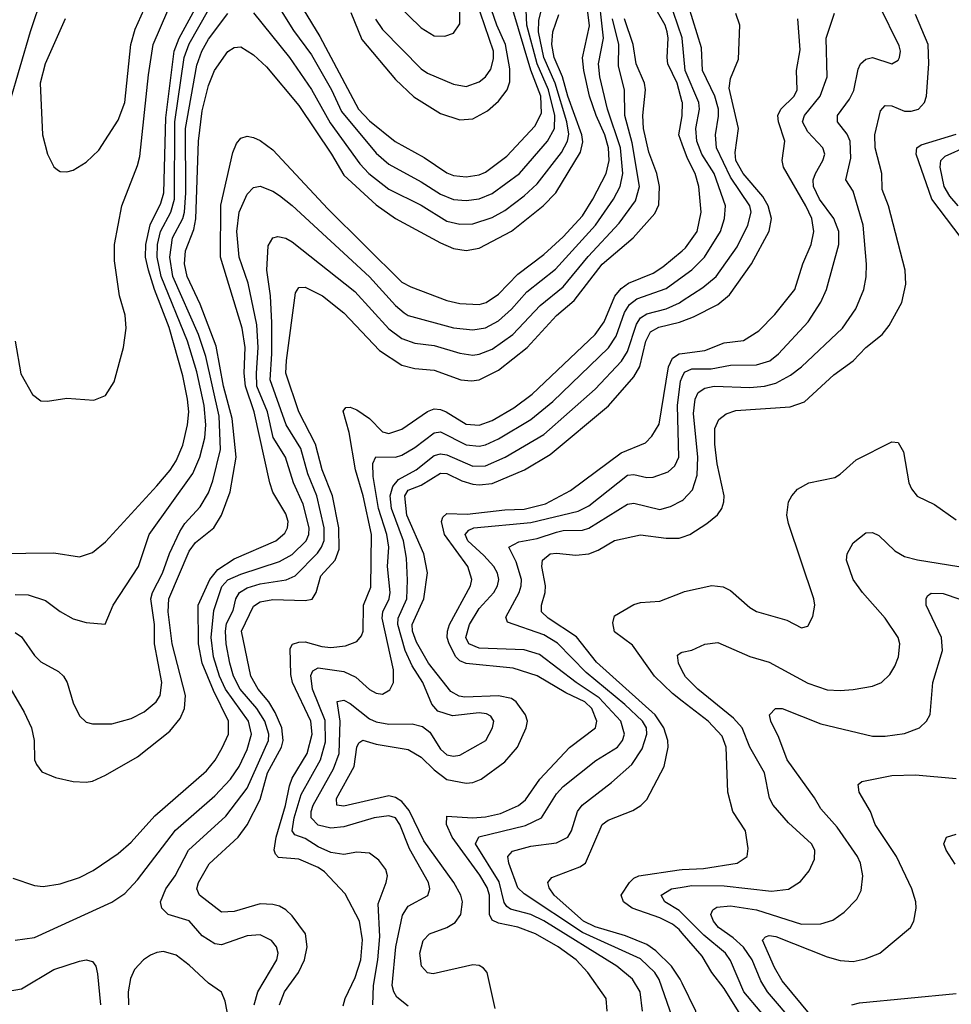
# Model space of a CAD drawing. Header units: inches. Extents: x 884549 to 1028252, y 526810 to 653624.
# Tile 1026 of 1056: x 1007944 to 1010835, y 634492 to 637547. Entities that reach past the tile are written whole.
import ezdxf

# ---------------------------------------------------------------- set-up
doc = ezdxf.new("R2010")
doc.units = ezdxf.units.IN
doc.header["$MEASUREMENT"] = 0
doc.layers.add('B0603', color=7, linetype='Continuous')
doc.layers.add('B0613', color=7, linetype='Continuous')

msp = doc.modelspace()

# ---------------------------------------------------------------- linework, layer by layer
at = {"layer": 'B0603', "color": 5}
for points, elevation in [([(1007926.2, 638926.2), (1007957.8, 638917.8), (1007984.7, 638904.7), (1008014.6, 638874.6), (1008090, 638773.5), (1008104.9, 638744.9), (1008113.1, 638710), (1008118.5, 638570), (1008142.5, 638490), (1008149.8, 638450), (1008146.6, 638410), (1008109.2, 638190), (1008057.4, 637950), (1008046, 637870), (1008035.3, 637710), (1008015.2, 637624.8), (1007976.8, 637510), (1007912.6, 637290)], 3120), ([(1010000, 637291.6), (1009984.4, 637350), (1009955.5, 637410), (1009952.8, 637430), (1009956.7, 637490), (1009953, 637510), (1009946.6, 637530), (1009918.9, 637578.9), (1009912.7, 637610), (1009915.7, 637650), (1009955.4, 637704.6), (1009964.6, 637735.4), (1009961.1, 637798.9), (1009934, 637910), (1009932.8, 637950), (1009960.6, 637999.4), (1010000, 638029.1)], 2880), ([(1010000, 637490.5), (1009959.5, 637610), (1009964.3, 637635.7), (1009994.6, 637690), (1010000, 637722.3)], 2860), ([(1007930.3, 636550), (1007947.8, 636447.8), (1007983.8, 636383.8), (1008010, 636364.9), (1008030, 636363.7), (1008090, 636372.2), (1008173.8, 636366.2), (1008210, 636380.7), (1008237, 636423), (1008266.3, 636530), (1008274.5, 636590), (1008271.2, 636630), (1008253.4, 636690), (1008238.4, 636798.4), (1008238.7, 636850), (1008261.1, 636970), (1008310, 637094.9), (1008317, 637123), (1008343.6, 637376.4), (1008358.4, 637470), (1008452.4, 637690)], 3120), ([(1008757.2, 637690), (1008875, 637495), (1008995.4, 637270), (1009030, 637233.3), (1009108.8, 637168.8), (1009199.5, 637119.5), (1009270, 637071.7), (1009290, 637064), (1009330, 637059.1), (1009370, 637065.5), (1009390, 637073.7), (1009456.2, 637123.8), (1009542.8, 637217.2), (1009563, 637257), (1009560.7, 637310), (1009530.1, 637390.1), (1009471.7, 637588.4)], 3080), ([(1007789.9, 635890.1), (1008050, 635892.4), (1008130, 635880.6), (1008170, 635893.7), (1008210, 635926.7), (1008370, 636100.9), (1008411.1, 636148.9), (1008430, 636178.6), (1008450, 636226.5), (1008464.7, 636290), (1008468.7, 636330), (1008465.4, 636370), (1008450, 636442.4), (1008407.8, 636592.2), (1008362, 636710), (1008343.7, 636770), (1008334.9, 636810), (1008335.4, 636850), (1008349.2, 636910.8), (1008382, 636978), (1008391.8, 637010), (1008397.4, 637242.6), (1008423.2, 637450), (1008439.5, 637490), (1008525.7, 637650)], 3080), ([(1007922.6, 634882.6), (1007990, 634860.7), (1008017.3, 634857.3), (1008070, 634865.1), (1008130, 634885.3), (1008172.6, 634907.4), (1008250, 634959.5), (1008290, 634995.1), (1008363.1, 635076.9), (1008523.5, 635216.5), (1008550.5, 635249.5), (1008572.8, 635287.2), (1008592, 635330), (1008591.7, 635370), (1008545.1, 635465.1), (1008510.3, 635550), (1008499.4, 635610), (1008498.2, 635730), (1008534.2, 635810), (1008559.4, 635840.6), (1008610, 635874), (1008739.1, 635930), (1008766.6, 635953.4), (1008775, 635970), (1008777.1, 635990), (1008770, 636014.2), (1008730, 636081.3), (1008719.9, 636110), (1008672.1, 636330), (1008644.5, 636410), (1008640.8, 636450), (1008643.6, 636530), (1008634.6, 636590), (1008567, 636810), (1008568.8, 636971.2), (1008605.1, 637134.9), (1008617.1, 637163), (1008630, 637179.3), (1008650, 637185.4), (1008670, 637181.6), (1008690, 637172.8), (1008730, 637143.7), (1008899.8, 636959.8), (1009130, 636733), (1009157.9, 636717.9), (1009270, 636675.6), (1009310, 636666.5), (1009370, 636663.7), (1009391.3, 636670), (1009430, 636695.9), (1009490, 636757.8), (1009570, 636818.9), (1009630, 636873.7), (1009690, 636938.7), (1009722.6, 636990), (1009763.6, 637070), (1009773.5, 637110), (1009771.4, 637150), (1009759.9, 637190), (1009732.7, 637250), (1009712.1, 637310), (1009694.7, 637390), (1009690.7, 637429.3), (1009711.9, 637528.1), (1009700, 637630)], 2980), ([(1007930, 634691.1), (1007990, 634698.6), (1008230, 634808.6), (1008270, 634835.8), (1008310, 634878.2), (1008427.5, 635032.5), (1008550, 635138.4), (1008598.1, 635190), (1008625.3, 635230), (1008650, 635282.7), (1008663.6, 635330), (1008654.5, 635370), (1008583.1, 635470), (1008564.2, 635510), (1008545.3, 635570), (1008538.8, 635630), (1008546.2, 635713.8), (1008571.4, 635788.6), (1008590, 635809.1), (1008630, 635827), (1008750, 635865.8), (1008790, 635887.8), (1008832.9, 635930), (1008840.9, 635950), (1008842.2, 635970), (1008823.4, 636043.4), (1008793.9, 636110), (1008768.8, 636190), (1008731, 636251), (1008712.8, 636330), (1008680.1, 636410), (1008678.6, 636450), (1008684.6, 636530), (1008680, 636600), (1008653.4, 636730), (1008625.4, 636810), (1008617.7, 636890), (1008624.7, 636950), (1008650, 637006), (1008670, 637026), (1008690, 637030.1), (1008730, 637014.8), (1008750, 637002.1), (1008790, 636970.1), (1009029.4, 636749.4), (1009110, 636660.1), (1009137.1, 636637.1), (1009150, 636629.7), (1009290, 636591.2), (1009350, 636584.6), (1009390, 636590.5), (1009430, 636612.9), (1009470, 636649.2), (1009517.4, 636702.6), (1009606.8, 636773.2), (1009731.2, 636910), (1009786.5, 636990), (1009807.7, 637030), (1009815.6, 637070), (1009808.1, 637150), (1009767.7, 637270), (1009744.3, 637370), (1009740.2, 637410), (1009755.9, 637490), (1009738.2, 637650)], 2960), ([(1008709.1, 637650), (1008794.1, 637514.1), (1008850, 637438), (1008911.2, 637330), (1008942.6, 637262.6), (1009050, 637133.1), (1009090, 637099.1), (1009190, 637044.4), (1009250, 637005.3), (1009290, 636989.3), (1009330, 636986.5), (1009370, 636991.5), (1009410, 637007.8), (1009495, 637070), (1009581.8, 637170), (1009603.5, 637210), (1009604.5, 637250), (1009584.8, 637330), (1009550.1, 637410.1), (1009517.4, 637530), (1009513.9, 637626.1)], 3060), ([(1008972.1, 637570), (1009005.8, 637485.8), (1009110, 637361.2), (1009167.3, 637307.3), (1009250, 637256.3), (1009310, 637236), (1009350, 637239.1), (1009395.6, 637264.4), (1009430, 637294.8), (1009457.2, 637330), (1009465.5, 637354.5), (1009465.5, 637394.5), (1009451.5, 637470), (1009424.5, 637530), (1009383.8, 637650)], 3120), ([(1009048.4, 637548.4), (1009070, 637516.4), (1009190, 637394.4), (1009210, 637381.5), (1009290, 637347.6), (1009330, 637339.8), (1009370, 637354.5), (1009390, 637369.5), (1009406, 637394), (1009413.9, 637426.1), (1009414.3, 637450), (1009346.7, 637646.7)], 3140), ([(1008085.1, 637550), (1008023.3, 637410), (1008007.8, 637350), (1008014.7, 637190), (1008030.3, 637130), (1008050, 637090.5), (1008061.5, 637081.5), (1008070, 637076.4), (1008090, 637075.3), (1008110, 637080.3), (1008150, 637104.9), (1008190, 637142), (1008250, 637234.9), (1008270, 637290.7), (1008289.2, 637470), (1008302.2, 637517.8), (1008339.4, 637600.6)], 3140), ([(1008670, 637568.8), (1008781.5, 637430), (1008850, 637330.7), (1008907.5, 637227.5), (1008999.9, 637099.9), (1009027.9, 637070), (1009090, 637021), (1009190, 636971.6), (1009270, 636921.6), (1009310, 636912.3), (1009350, 636913.8), (1009410, 636933.8), (1009450, 636955.5), (1009510, 637000.7), (1009550, 637037.4), (1009625.1, 637134.9), (1009644.1, 637170), (1009647.9, 637192.1), (1009642.1, 637230), (1009605.8, 637350), (1009570.6, 637430), (1009553.5, 637510), (1009555.1, 637544.9), (1009574.9, 637625.1)], 3040), ([(1009110, 637599), (1009190, 637521.6), (1009230, 637496.8), (1009263.6, 637496.4), (1009290, 637505.8), (1009310, 637534), (1009309.9, 637590.1)], 3160), ([(1007930, 635762.9), (1007970, 635762.2), (1008024.7, 635744.7), (1008070, 635710.2), (1008110, 635688.2), (1008150, 635676.1), (1008209.1, 635670.9), (1008233.8, 635730), (1008312.7, 635850), (1008346, 635950), (1008481.5, 636138.5), (1008502.9, 636190), (1008519.1, 636250), (1008521.3, 636290), (1008516.6, 636350), (1008493.9, 636453.9), (1008464.8, 636550), (1008383.7, 636750), (1008370.9, 636810), (1008371.9, 636850), (1008380.8, 636890), (1008413.3, 636950), (1008424.7, 636990), (1008426.1, 637230), (1008454.5, 637430), (1008470, 637472.1), (1008530, 637577.6)], 3060), ([(1007930, 635645.9), (1007950, 635631.9), (1007990, 635574), (1008010, 635554.2), (1008064.2, 635524.2), (1008080.2, 635510), (1008091.1, 635490), (1008110, 635426.7), (1008130, 635386.7), (1008150, 635367.4), (1008170, 635362), (1008230, 635362), (1008290, 635378.4), (1008330, 635399.4), (1008367.8, 635430), (1008380.5, 635450), (1008385.6, 635490), (1008363, 635610), (1008362.2, 635670), (1008350.9, 635750), (1008356.1, 635770), (1008387.3, 635830), (1008409, 635891), (1008440.9, 635959.1), (1008456.7, 635983.3), (1008504.7, 636035.3), (1008530, 636078.9), (1008543.6, 636116.4), (1008566.8, 636213.2), (1008563.5, 636316.5), (1008521.7, 636501.6), (1008499.3, 636570), (1008419.5, 636750), (1008410.4, 636810), (1008418, 636870), (1008450, 636930), (1008455.6, 636950), (1008459.5, 637010), (1008459.2, 637210), (1008493.5, 637406.5), (1008509.1, 637450), (1008530, 637487), (1008590, 637566.7)], 3040), ([(1007892.1, 635512.1), (1007958.4, 635398.4), (1007981.3, 635350), (1007988.9, 635310), (1007990, 635250.8), (1007996.1, 635236.1), (1008012.7, 635212.7), (1008055.4, 635195.4), (1008110, 635182.9), (1008150, 635181), (1008170, 635184.6), (1008210, 635202.6), (1008310, 635259.5), (1008410, 635339.2), (1008441.7, 635378.3), (1008455.4, 635410), (1008459.2, 635450), (1008417.5, 635610), (1008405.3, 635710), (1008406.5, 635750), (1008470, 635898.3), (1008490, 635924.5), (1008546.4, 635970), (1008570.3, 636010), (1008597.6, 636082.4), (1008615.8, 636190), (1008603.9, 636310), (1008577, 636410), (1008554.3, 636534.3), (1008504.6, 636664.6), (1008464.1, 636750), (1008455.5, 636790), (1008458.7, 636830), (1008484.1, 636895.9), (1008491, 636929), (1008498.6, 637170), (1008510, 637264.4), (1008530, 637342.9), (1008548.2, 637390), (1008590, 637448.6), (1008610, 637461.4), (1008630, 637462.5), (1008670, 637438.5), (1008710, 637401), (1008810, 637280.4), (1008911.4, 637130), (1008950, 637064.3), (1009050, 636972.8), (1009110, 636930.5), (1009250, 636854.6), (1009290, 636837.4), (1009330, 636830.9), (1009370, 636838), (1009470, 636890.9), (1009568.5, 636970), (1009607.5, 637010), (1009684.1, 637135.9), (1009691.4, 637168.6), (1009688.2, 637190), (1009644.9, 637310), (1009628.7, 637370), (1009602.6, 637430), (1009595.3, 637470), (1009598.2, 637510), (1009617.1, 637562.9)], 3020), ([(1008671.5, 634490), (1008683, 634530), (1008742.1, 634630), (1008746.7, 634650), (1008740.8, 634670), (1008725.5, 634690), (1008690, 634706.8), (1008650, 634704.3), (1008570, 634676.6), (1008550, 634679.1), (1008510, 634703.8), (1008470, 634750.5), (1008404.5, 634770), (1008385.2, 634790), (1008381.2, 634810), (1008397.9, 634850), (1008427.1, 634890), (1008468.1, 634970), (1008584.2, 635075.8), (1008650, 635162.5), (1008716.2, 635310), (1008717.4, 635330), (1008705.1, 635370), (1008679.7, 635410), (1008628.5, 635470), (1008607.5, 635510), (1008595.9, 635550), (1008584.7, 635610), (1008582.9, 635650), (1008586.4, 635673.6), (1008606.6, 635713.4), (1008615.2, 635750), (1008626.2, 635770), (1008650, 635784.2), (1008690, 635796.1), (1008771, 635809), (1008798.9, 635821.1), (1008867.9, 635892.1), (1008881, 635910), (1008888.8, 635931.2), (1008889.3, 635970), (1008866.3, 636070), (1008837.8, 636137.8), (1008816.3, 636216.3), (1008771.4, 636290), (1008721.1, 636430), (1008726.5, 636510), (1008726.3, 636606.3), (1008722.3, 636690), (1008710.7, 636770), (1008715, 636845), (1008729.9, 636870.1), (1008745.4, 636874.6), (1008770, 636869.4), (1008790, 636857.4), (1008983.6, 636703.6), (1009090, 636587.4), (1009130, 636557.9), (1009170, 636543.6), (1009230, 636536.4), (1009310, 636511.9), (1009350, 636505.9), (1009370, 636508.9), (1009410, 636524.6), (1009474.4, 636570), (1009559.6, 636660.4), (1009630, 636718.2), (1009707.9, 636812.1), (1009804.7, 636915.3), (1009855, 636985), (1009867.3, 637030), (1009844.7, 637164.7), (1009822.1, 637250), (1009820.8, 637330), (1009802.5, 637402.5), (1009803.4, 637470), (1009783.2, 637550)], 2940), ([(1008750.7, 634490), (1008765.4, 634530), (1008809.4, 634590.6), (1008828.2, 634630), (1008836.7, 634670), (1008830.9, 634710), (1008790, 634766.1), (1008770, 634785), (1008750, 634796.2), (1008730, 634801.8), (1008690, 634803.1), (1008610, 634780.1), (1008570, 634778.1), (1008501.9, 634830), (1008494, 634850), (1008499.3, 634870), (1008532.4, 634927.6), (1008621.9, 635010), (1008650, 635048.1), (1008690, 635127.1), (1008713.5, 635210), (1008756.1, 635290), (1008762.2, 635310), (1008757.9, 635350), (1008737.2, 635397.2), (1008717.7, 635430), (1008684.1, 635470), (1008661, 635510), (1008632, 635650), (1008670, 635726.8), (1008690, 635740.9), (1008730, 635747.6), (1008830, 635744.7), (1008851.2, 635748.8), (1008864, 635770), (1008878.4, 635821.6), (1008923.1, 635870), (1008935.4, 635904.5), (1008934, 635970), (1008914.8, 636070), (1008883, 636150), (1008861.6, 636230), (1008810, 636329.9), (1008770.2, 636450), (1008772, 636490), (1008800.1, 636699.9), (1008810, 636716.1), (1008830, 636716.8), (1008883.7, 636690), (1008950, 636637.7), (1009060.9, 636520.9), (1009130, 636475.4), (1009170, 636464.7), (1009230, 636459.7), (1009312.7, 636430), (1009346.4, 636426.4), (1009370, 636429.3), (1009430, 636459.7), (1009518.7, 636530), (1009610, 636629.3), (1009664.5, 636675.5), (1009751.2, 636788.8), (1009847.6, 636870), (1009914.7, 636945.3), (1009927.1, 636972.9), (1009929, 637030), (1009920.7, 637070), (1009896.6, 637136.6), (1009879.6, 637210), (1009877.6, 637250), (1009886.3, 637330), (1009882.6, 637350), (1009857.1, 637410), (1009848.2, 637470), (1009820.7, 637550)], 2920), ([(1010000, 637160.5), (1009989.4, 637190), (1010000, 637248.9)], 2880), ([(1008947.4, 634487.4), (1008953.6, 634510), (1008984.8, 634575.2), (1009002.2, 634630), (1009008.3, 634691.7), (1008998.7, 634750), (1008954.5, 634834.5), (1008890, 634902.8), (1008870, 634916.1), (1008810, 634941.8), (1008747.7, 634947.7), (1008737.6, 634957.6), (1008734.1, 634970), (1008740.3, 635010), (1008768.7, 635108.7), (1008781.1, 635170), (1008790, 635193.2), (1008836.5, 635270), (1008851.7, 635330), (1008847.4, 635370), (1008790.5, 635490), (1008785.1, 635514.9), (1008783.9, 635596.1), (1008790.8, 635609.2), (1008810, 635615.6), (1008830, 635616.3), (1008882.1, 635602.1), (1008910, 635599.4), (1008955.5, 635604.5), (1008990, 635617.4), (1009005.2, 635634.8), (1009010.3, 635649.7), (1009011.4, 635730), (1009033.7, 635786.3), (1009036.3, 635950), (1009009.5, 636070), (1008985.7, 636150), (1008966.1, 636266.1), (1008947.9, 636332.1), (1008956.4, 636343.6), (1008970, 636345), (1008990, 636336.6), (1009030, 636309.1), (1009070, 636268.6), (1009090, 636263.3), (1009130, 636276.8), (1009210, 636331.2), (1009230, 636339.6), (1009250, 636337.9), (1009267.4, 636330), (1009330, 636292), (1009370, 636289.1), (1009410, 636303.6), (1009477.3, 636342.7), (1009534.6, 636385.4), (1009729.3, 636570.7), (1009757.5, 636610), (1009790.5, 636689.5), (1009810, 636713), (1009832.8, 636730), (1009910, 636760.6), (1009939.8, 636780.2), (1010000, 636830.4)], 2880), ([(1009039.9, 634490), (1009042.2, 634550), (1009055.5, 634630), (1009061.6, 634701.6), (1009057, 634803), (1009081.7, 634870), (1009085, 634890), (1009079.9, 634910), (1009058.8, 634938.8), (1009030, 634960.8), (1008990, 634964.3), (1008950, 634956.6), (1008910, 634962.4), (1008870, 634979.9), (1008830, 635006.2), (1008798, 635018), (1008789.5, 635029.5), (1008795.4, 635070), (1008817.6, 635142.4), (1008877.7, 635250), (1008893.5, 635306.5), (1008892.1, 635372.1), (1008852.4, 635470), (1008847.6, 635512.4), (1008853.8, 635526.2), (1008870, 635535.7), (1008950, 635524.8), (1008986.7, 635506.7), (1009030, 635468.4), (1009050, 635457), (1009070, 635454), (1009092.9, 635467.1), (1009103.9, 635490), (1009103.8, 635530), (1009068.7, 635690), (1009071.4, 635710), (1009090.5, 635750), (1009093.6, 635770), (1009085.1, 635850), (1009089.4, 635910), (1009082.9, 635950), (1009057.8, 636030), (1009041.3, 636130), (1009039.9, 636170), (1009049.2, 636190.8), (1009110, 636189.4), (1009130, 636195.4), (1009170, 636219.1), (1009230, 636265.1), (1009250, 636267.9), (1009330, 636228.2), (1009370, 636223.4), (1009390, 636227.7), (1009430, 636246.7), (1009530, 636306.5), (1009598.1, 636361.9), (1009771.4, 636528.6), (1009794.9, 636565.1), (1009821.3, 636638.7), (1009836.3, 636663.7), (1009859.3, 636680.7), (1009950, 636713.1), (1010000, 636749.2)], 2860), ([(1009150, 634485.5), (1009113.9, 634513.9), (1009104.6, 634530), (1009100.4, 634550), (1009111.5, 634670), (1009132, 634768), (1009150, 634796.1), (1009210.4, 634829.6), (1009217.3, 634850), (1009212.2, 634870), (1009153.7, 634973.7), (1009124.1, 635050), (1009110, 635069.9), (1009090, 635077), (1009044.2, 635070), (1008950, 635042.9), (1008910, 635037.9), (1008870, 635048), (1008848.9, 635070), (1008848.1, 635090), (1008854.9, 635110), (1008918.1, 635221.9), (1008935.9, 635270), (1008938.4, 635370), (1008928.8, 635431.2), (1008950, 635435.6), (1008970, 635425.2), (1009030, 635377.9), (1009050, 635368), (1009090, 635360.8), (1009162.1, 635362.1), (1009194.1, 635354.1), (1009216.3, 635336.3), (1009250, 635283.2), (1009270, 635266.1), (1009290, 635261.3), (1009310, 635264.7), (1009390.6, 635310), (1009411.1, 635350), (1009414.9, 635370), (1009405.9, 635385.9), (1009392.9, 635392.9), (1009370, 635396.1), (1009287, 635387), (1009241.4, 635401.4), (1009223.3, 635423.3), (1009194.9, 635490), (1009162.2, 635542.3), (1009140.1, 635590), (1009117.3, 635670), (1009118.4, 635690), (1009145.4, 635750), (1009148, 635808), (1009144.1, 635875.9), (1009135.4, 635930), (1009098, 636030), (1009093.7, 636070), (1009101.5, 636098.5), (1009119.6, 636120.4), (1009174.1, 636150), (1009230, 636194.3), (1009250, 636200.4), (1009270, 636196.8), (1009350, 636161.8), (1009390, 636162.3), (1009450.8, 636189.2), (1009570, 636259.5), (1009730, 636400.5), (1009812, 636488), (1009830, 636517.6), (1009857.8, 636602.2), (1009870, 636621.6), (1009890, 636634), (1009949.8, 636650), (1009991, 636669), (1010000, 636674.8)], 2840), ([(1009419, 634479), (1009394.2, 634590), (1009383.4, 634603.4), (1009370, 634612.6), (1009350, 634614.5), (1009226.7, 634586.7), (1009209.4, 634589.4), (1009190.5, 634610.5), (1009185.5, 634650), (1009195.8, 634690), (1009215.6, 634710), (1009270, 634730.5), (1009294.9, 634745.1), (1009313.3, 634770), (1009318.6, 634810), (1009313.2, 634830), (1009291, 634870), (1009198.5, 634998.5), (1009152.9, 635092.9), (1009130, 635121), (1009110, 635133.8), (1009090, 635138.1), (1008950, 635107), (1008928.6, 635110), (1008927.3, 635130), (1008981.9, 635230), (1008990.4, 635289.6), (1008996.9, 635303.1), (1009009.1, 635310.9), (1009050, 635298.8), (1009150, 635282.7), (1009190, 635258.3), (1009230, 635219), (1009270, 635189), (1009330, 635177.8), (1009350, 635179.7), (1009376.1, 635190), (1009450, 635244.6), (1009488.4, 635290), (1009515.5, 635350), (1009519.4, 635370), (1009513.5, 635390), (1009485, 635430), (1009470, 635440.9), (1009430, 635448.5), (1009325.3, 635445.3), (1009308, 635448), (1009282, 635462), (1009213.1, 635550), (1009175.3, 635615.3), (1009162.7, 635650), (1009161.7, 635670), (1009198.3, 635750), (1009209.2, 635830.8), (1009198.1, 635890), (1009145.1, 636010), (1009139.1, 636070), (1009150, 636087), (1009190, 636103.2), (1009250, 636140.1), (1009270, 636138.7), (1009316.2, 636116.2), (1009350, 636105.6), (1009370, 636103.3), (1009410, 636107.8), (1009510.2, 636149.8), (1009590, 636198.2), (1009771.2, 636348.8), (1009850, 636438.4), (1009868.7, 636471.3), (1009886.6, 636550), (1009901.9, 636578.1), (1009927.3, 636592.7), (1009991.8, 636608.2), (1010000, 636611.3)], 2820), ([(1009767.1, 634470), (1009763.9, 634510), (1009707.3, 634590), (1009670.4, 634630), (1009615.3, 634670), (1009545, 634710), (1009490, 634730.7), (1009430, 634743), (1009410, 634753.1), (1009402.3, 634770), (1009401.8, 634830), (1009394.4, 634854.4), (1009372.1, 634892.1), (1009286.4, 635010), (1009268.6, 635050), (1009270, 635075.1), (1009349.2, 635070.8), (1009390, 635073.7), (1009435.8, 635084.2), (1009491.8, 635108.2), (1009513.4, 635126.6), (1009557.9, 635190), (1009650, 635289), (1009730.6, 635349.4), (1009734.7, 635370), (1009719, 635410), (1009697.6, 635430), (1009638.5, 635458.5), (1009550, 635510.6), (1009475, 635535), (1009330, 635549.1), (1009310, 635557.8), (1009297.4, 635570), (1009276.3, 635610), (1009270.8, 635630), (1009271.5, 635650), (1009278.2, 635670), (1009342.8, 635790), (1009347.4, 635810), (1009334.6, 635850), (1009262.6, 635950), (1009253.1, 635990), (1009257, 636003), (1009270, 636015.1), (1009332.5, 636012.5), (1009450, 636026.3), (1009510, 636028.7), (1009575.2, 636044.8), (1009653.5, 636086.5), (1009810, 636203.2), (1009885.7, 636234.3), (1009905.1, 636254.9), (1009928.4, 636291.6), (1009957.2, 636470), (1009970, 636497), (1009990, 636510.3), (1010000, 636511.6)], 2780), ([(1009877.1, 634470), (1009869, 634530), (1009845.4, 634570), (1009796.7, 634610), (1009570, 634750.9), (1009530, 634770.2), (1009467.3, 634787.3), (1009455.7, 634795.7), (1009447.9, 634807.9), (1009431.9, 634871.9), (1009358.8, 634990), (1009368.5, 635011.5), (1009513.3, 635046.7), (1009563.7, 635070), (1009610, 635145.1), (1009630, 635167.3), (1009732, 635248), (1009799, 635290), (1009814.9, 635310), (1009820.3, 635330), (1009809.9, 635370), (1009742.3, 635442.3), (1009671.3, 635490), (1009557.2, 635577.2), (1009510, 635591.5), (1009370, 635597), (1009337.4, 635610), (1009328.2, 635630), (1009339.6, 635670), (1009370, 635719.6), (1009415.2, 635770), (1009426.7, 635790), (1009431.4, 635810), (1009427.1, 635830), (1009415.2, 635850), (1009384.7, 635884.7), (1009335, 635930), (1009326.3, 635950), (1009337.4, 635962.6), (1009353, 635970), (1009530, 635986.5), (1009677.5, 636022.5), (1009710, 636039), (1009830, 636133.9), (1009850, 636135.6), (1009890, 636126.5), (1009910, 636127.6), (1009956.4, 636143.6), (1009976.8, 636163.2), (1009989.5, 636190), (1009985, 636350), (1009994.3, 636425.7), (1010000, 636438.2)], 2760), ([(1009969.9, 634450), (1009928.6, 634568.6), (1009915.3, 634590), (1009870, 634632.6), (1009690, 634714.3), (1009510, 634834.1), (1009490, 634853.3), (1009461.8, 634930), (1009458.9, 634950), (1009473.6, 634966.4), (1009530, 634982.8), (1009610, 634992.8), (1009644.7, 635010), (1009656.4, 635030), (1009675.1, 635090), (1009689.4, 635110), (1009780.4, 635179.7), (1009843.7, 635236.3), (1009875.4, 635284.6), (1009890.5, 635330), (1009889.3, 635350), (1009876.9, 635370), (1009822.2, 635422.2), (1009701.8, 635521.8), (1009612.7, 635612.7), (1009570, 635638.6), (1009458, 635678), (1009453.1, 635693.1), (1009493.6, 635770), (1009500.5, 635790), (1009501.2, 635810), (1009484.9, 635864.9), (1009462.2, 635910), (1009493, 635927), (1009550, 635937.3), (1009610, 635957.1), (1009630, 635961.9), (1009690, 635962.9), (1009710, 635969), (1009830, 636044), (1009850, 636047.2), (1009930, 636027.5), (1009963.9, 636036.1), (1010000, 636055.6)], 2740), ([(1010000, 634557.1), (1009993.8, 634570), (1009966.8, 634610), (1009917.9, 634657.9), (1009890, 634677), (1009823.8, 634703.8), (1009730, 634731.7), (1009694.1, 634750), (1009602.4, 634830), (1009586.8, 634853.2), (1009582.6, 634870), (1009595.1, 634884.9), (1009682, 634918), (1009699.8, 634930), (1009751.4, 635050), (1009770, 635063.6), (1009846.7, 635093.3), (1009871.5, 635108.5), (1009890, 635126.9), (1009944.4, 635230), (1009955.8, 635290), (1009955, 635310), (1009942.4, 635350), (1009916.1, 635390), (1009733.9, 635553.9), (1009672.2, 635632.2), (1009584.4, 635690), (1009563.2, 635710), (1009563.2, 635730), (1009575, 635770), (1009575.6, 635790), (1009564.8, 635850), (1009565.9, 635870), (1009590, 635890.1), (1009610, 635892), (1009670, 635885.1), (1009710, 635889.6), (1009739.1, 635900.9), (1009790, 635930.6), (1009870, 635949), (1009950, 635938), (1009990, 635938.3), (1010000, 635941.8)], 2720), ([(1010000, 635432.8), (1009970, 635456.4), (1009914.4, 635510), (1009845.8, 635605.8), (1009790, 635647.3), (1009784.4, 635675.6), (1009790, 635696.9), (1009850, 635732.4), (1009870, 635738.1), (1009930, 635742.6), (1010000, 635769.8)], 2680), ([(1010000, 635526.9), (1009988.1, 635550), (1009985.3, 635574.7), (1009996.2, 635583.8), (1010000, 635584.5)], 2660), ([(1010000, 634712), (1009990, 634723.5), (1009970, 634740.4), (1009930, 634760.1), (1009844.1, 634790), (1009817.9, 634810), (1009810.9, 634830), (1009836.4, 634870), (1009850, 634883.3), (1009865.7, 634890), (1009990, 634909.2), (1010000, 634909.8)], 2680), ([(1010000, 634773), (1009990, 634782.9), (1009946.2, 634810), (1009934.4, 634830), (1009966.8, 634850), (1010000, 634855.2)], 2660), ([(1007462.7, 634430), (1007445.4, 634505.4), (1007436.4, 634610), (1007440.7, 634670), (1007450, 634700.7), (1007470, 634721.6), (1007511.8, 634748.2), (1007550, 634788.2), (1007570, 634799.2), (1007590, 634802.7), (1007610, 634790.4), (1007650, 634703.6), (1007710, 634615.2), (1007767.6, 634550), (1007810, 634526.5), (1007865.7, 634525.7), (1007950, 634539.5), (1008050, 634600.1), (1008130, 634626), (1008150, 634629.2), (1008170, 634624.2), (1008180.2, 634610), (1008186.1, 634586.1), (1008195, 634490)], 2940), ([(1008599.4, 634410), (1008581.3, 634501.3), (1008570, 634529.6), (1008530, 634556.8), (1008470, 634613.4), (1008430, 634643.7), (1008390, 634655.2), (1008370, 634652.9), (1008350, 634644.1), (1008328, 634630), (1008300.5, 634599.5), (1008288.4, 634571.6), (1008281.3, 634530), (1008282.3, 634490)], 2960)]:
    msp.add_lwpolyline(points, dxfattribs=dict(at, elevation=elevation))
at = {"layer": 'B0613', "color": 5}
for points, elevation in [([(1010000, 636674.8), (1010063.7, 636716.3), (1010105.5, 636750), (1010170, 636842.6), (1010203.8, 636910), (1010213.5, 636950), (1010209.9, 636970), (1010150, 637058.5), (1010106.6, 637150), (1010103, 637190), (1010112.6, 637247.4), (1010112.2, 637270), (1010101, 637310), (1010063.2, 637390), (1010059.5, 637459.5), (1010019, 637590)], 2840), ([(1010000, 636055.6), (1010002.9, 636057.1), (1010032.3, 636087.7), (1010046.6, 636133.4), (1010048.3, 636190), (1010034.8, 636325.2), (1010040.5, 636370), (1010049.7, 636390.3), (1010070, 636403.6), (1010099.3, 636410), (1010210, 636406), (1010255.6, 636410), (1010290, 636419), (1010336, 636444), (1010370.2, 636469.8), (1010497.5, 636590), (1010538.6, 636650), (1010563.4, 636710), (1010570.9, 636749.1), (1010571.5, 636788.5), (1010561.3, 636910), (1010530, 637015.1), (1010507.9, 637050), (1010522.6, 637117.4), (1010520.6, 637170), (1010511.7, 637191.7), (1010481.7, 637230), (1010481.2, 637250), (1010519, 637301), (1010532.8, 637327.2), (1010545.9, 637394.1), (1010553.3, 637410), (1010570, 637424.9), (1010590, 637430.2), (1010650, 637410.3), (1010670, 637421.3), (1010674.4, 637430), (1010677, 637450), (1010673.5, 637466.5), (1010612.5, 637590)], 2740), ([(1010000, 636438.2), (1010006.8, 636453.2), (1010030, 636464.1), (1010090, 636463.6), (1010150, 636475.5), (1010230, 636476.2), (1010271.4, 636488.6), (1010298.2, 636510), (1010391, 636610), (1010429.6, 636670.4), (1010447.9, 636710), (1010485.5, 636850), (1010485.5, 636890), (1010469.9, 636930), (1010425.6, 636990), (1010407.4, 637030), (1010406.7, 637050), (1010413, 637070), (1010436, 637110), (1010441.9, 637130), (1010436.6, 637150), (1010390, 637199.1), (1010373.3, 637230), (1010379.2, 637250), (1010427.5, 637310), (1010449.2, 637370), (1010446.3, 637490), (1010472.5, 637567.4)], 2760), ([(1010000, 636611.3), (1010035.3, 636624.7), (1010110, 636663.8), (1010147, 636693), (1010214.4, 636790), (1010270, 636891), (1010276.6, 636930), (1010266.5, 636970), (1010250, 636998.3), (1010189.2, 637070), (1010166.7, 637110), (1010164.5, 637135.5), (1010174.6, 637210), (1010145.6, 637334.4), (1010150, 637364.4), (1010175, 637425), (1010179.1, 637530), (1010166.7, 637566.7)], 2820), ([(1010000, 635941.8), (1010023.5, 635950), (1010076.2, 635983.8), (1010109.1, 636010.9), (1010123, 636030), (1010129.4, 636050.6), (1010129.9, 636070.1), (1010108.7, 636168.7), (1010101.1, 636230), (1010101.6, 636278.4), (1010113.1, 636306.9), (1010136, 636324), (1010166, 636334), (1010334.6, 636345.4), (1010379.2, 636360.8), (1010470, 636445.6), (1010530, 636488.1), (1010570, 636530.1), (1010620.3, 636570), (1010642.2, 636597.8), (1010681, 636670), (1010693.7, 636726.3), (1010692.1, 636770), (1010639.9, 636970), (1010620.4, 637020.4), (1010619.6, 637070), (1010598.8, 637150), (1010597.9, 637190), (1010615.3, 637264.7), (1010630, 637281.4), (1010650, 637279.7), (1010690, 637263.6), (1010710, 637262.9), (1010732.8, 637270), (1010751.9, 637290), (1010757.6, 637310), (1010765.6, 637410), (1010763, 637470), (1010723.7, 637563.7)], 2720), ([(1010000, 636511.6), (1010070, 636520.3), (1010130, 636543.9), (1010190, 636551.9), (1010238, 636582), (1010287.4, 636632.6), (1010349.1, 636710), (1010374.2, 636790), (1010400.4, 636850), (1010407.9, 636890), (1010402.3, 636930), (1010383.7, 636970), (1010314.2, 637090), (1010309.9, 637110.1), (1010318.5, 637170), (1010298.5, 637230), (1010296.5, 637250), (1010305.8, 637270), (1010347.7, 637310), (1010356.7, 637330), (1010354.9, 637390), (1010366.3, 637453.7), (1010359, 637550)], 2780), ([(1010000, 636749.2), (1010029.5, 636770.5), (1010069.2, 636810.7), (1010118.6, 636890), (1010131.1, 636930), (1010134.5, 636970), (1010099, 637070), (1010060.5, 637130), (1010045.5, 637170), (1010042.3, 637210), (1010053.4, 637270), (1010051.2, 637290), (1010008.9, 637390), (1010000.2, 637490), (1010000, 637490.5)], 2860), ([(1010000, 637248.9), (1010000.2, 637250), (1010000.4, 637290), (1010000, 637291.6)], 2880), ([(1010865.1, 636870), (1010774.4, 636990), (1010725.4, 637130), (1010728.3, 637150), (1010741.4, 637158.6), (1010850, 637192.3)], 2680), ([(1010000, 636830.4), (1010010, 636838.7), (1010045.9, 636890), (1010058.7, 636950), (1010051.5, 637030), (1010039.8, 637070), (1010016.1, 637116.1), (1010000, 637160.5)], 2880), ([(1010855.9, 636970), (1010830, 636999.7), (1010812.2, 637030), (1010799.9, 637090), (1010802.3, 637110), (1010815.9, 637124.1), (1010884.9, 637155.1)], 2660), ([(1010000, 635769.8), (1010007.3, 635772.7), (1010091.5, 635791.5), (1010127.1, 635787.1), (1010150, 635776.3), (1010210, 635723), (1010230, 635711), (1010324.2, 635684.2), (1010370, 635660.4), (1010390, 635664.9), (1010404.9, 635695.1), (1010411.2, 635730), (1010408.2, 635750), (1010330, 635984.2), (1010325, 636010), (1010330, 636050.6), (1010339.7, 636070), (1010358, 636090), (1010392.7, 636110), (1010473, 636127), (1010490, 636136.9), (1010539.2, 636180.8), (1010650, 636236.9), (1010670, 636234.6), (1010686, 636206), (1010703, 636110), (1010710.8, 636090.8), (1010728.7, 636068.7), (1010782.6, 636042.6), (1010850, 635994.7)], 2680), ([(1010000, 635584.5), (1010030, 635590.2), (1010070, 635608.8), (1010110, 635614), (1010210, 635571.5), (1010270, 635553.8), (1010390, 635488.2), (1010450, 635468), (1010490, 635465.2), (1010530, 635468.4), (1010590, 635478.8), (1010618.7, 635490), (1010644.4, 635515.6), (1010659.4, 635540.6), (1010671.3, 635570), (1010675.4, 635610), (1010669.8, 635630), (1010630, 635689.7), (1010558.9, 635770), (1010530.8, 635810), (1010509.8, 635870), (1010511.2, 635890), (1010530, 635923.8), (1010570, 635954.9), (1010590, 635956), (1010610, 635946), (1010659.3, 635899.3), (1010690, 635881.5), (1010730, 635870.7), (1010890, 635845.3)], 2660), ([(1010350.3, 634430), (1010264.8, 634530), (1010244.2, 634564.2), (1010216.6, 634630), (1010190, 634669.5), (1010158.4, 634698.4), (1010112.5, 634730), (1010096.7, 634750), (1010088.8, 634770), (1010095.2, 634784.8), (1010107.1, 634792.9), (1010150, 634797.5), (1010230, 634785.3), (1010370, 634740.3), (1010430, 634741.5), (1010466.8, 634753.2), (1010502.4, 634777.6), (1010541.6, 634818.4), (1010554.9, 634845.1), (1010560.6, 634890), (1010552.9, 634930), (1010543.7, 634950), (1010480.9, 635040.9), (1010430, 635098), (1010410, 635132.8), (1010325.3, 635250), (1010299.8, 635319.8), (1010275.3, 635370), (1010271.2, 635390), (1010289.4, 635410), (1010310, 635410.1), (1010430, 635362.2), (1010590, 635323.3), (1010630, 635323.7), (1010690, 635332), (1010736.3, 635350), (1010757.7, 635370), (1010769.1, 635390.9), (1010777.9, 635490), (1010807.3, 635590), (1010804.5, 635630), (1010757.3, 635730), (1010756.5, 635750), (1010761.1, 635758.9), (1010772.1, 635767.9), (1010810, 635766.5), (1010910, 635732.3)], 2640), ([(1010000, 634855.2), (1010030, 634859.9), (1010130, 634859.2), (1010277.1, 634842.9), (1010330, 634848.8), (1010367.4, 634872.6), (1010394.2, 634905.7), (1010410, 634942), (1010411.7, 634970), (1010401.4, 634990), (1010330, 635054.5), (1010282.5, 635110), (1010270.9, 635130.9), (1010255, 635210), (1010209.4, 635289.4), (1010186.2, 635350), (1010159.4, 635379.4), (1010048.2, 635470), (1010010, 635507.4), (1010000, 635526.9)], 2660), ([(1010000, 634909.8), (1010066.4, 634913.6), (1010170.7, 634929.3), (1010201.4, 634950), (1010204.9, 634975.1), (1010196.5, 635030), (1010156.5, 635090), (1010141, 635150), (1010136, 635290), (1010123.8, 635323.8), (1010079.9, 635370), (1010000, 635432.8)], 2680), ([(1010454.6, 634390), (1010310, 634564.8), (1010285.8, 634605.8), (1010249, 634691), (1010258.7, 634701.3), (1010270, 634704.8), (1010290, 634701.8), (1010450, 634638.8), (1010490, 634627.3), (1010530, 634624.4), (1010567.3, 634632.7), (1010613.5, 634650), (1010707.8, 634730), (1010718.1, 634750), (1010726.1, 634790), (1010725, 634810), (1010712.7, 634850), (1010665, 634950), (1010598.7, 635050), (1010584.5, 635090), (1010548.7, 635150), (1010546.1, 635173.9), (1010557.2, 635182.8), (1010650, 635201.9), (1010724, 635204), (1010850, 635192.4)], 2620), ([(1010846.6, 634926.6), (1010818.9, 634970), (1010811.2, 634990), (1010820.3, 635010), (1010850, 635019.9)], 2580), ([(1010000, 633925.4), (1010050, 633963.1), (1010110, 633986.9), (1010307.9, 634092.1), (1010340.6, 634119.4), (1010358.9, 634150), (1010365, 634195), (1010360.1, 634270), (1010349, 634310), (1010319.3, 634370), (1010292.9, 634410), (1010191.3, 634530), (1010150, 634627.5), (1010134.2, 634650), (1010066.5, 634706.5), (1010000, 634773)], 2660), ([(1010000, 634026.3), (1010010, 634035.2), (1010033.2, 634046.8), (1010110, 634070.5), (1010150.5, 634090), (1010232, 634150), (1010251.1, 634170), (1010261.2, 634190), (1010268.4, 634230), (1010266.2, 634270), (1010244.1, 634350), (1010224.6, 634390), (1010130, 634541.2), (1010091.5, 634590), (1010061.4, 634641.4), (1010000, 634712)], 2680), ([(1010000, 634223.7), (1010010, 634233), (1010041.6, 634278.4), (1010053.6, 634310), (1010056.9, 634350), (1010042.1, 634470), (1010000, 634557.1)], 2720), ([(1010526.3, 634490), (1010550, 634496), (1010850, 634525.4)], 2580)]:
    msp.add_lwpolyline(points, dxfattribs=dict(at, elevation=elevation))

doc.saveas('drawing.dxf')
